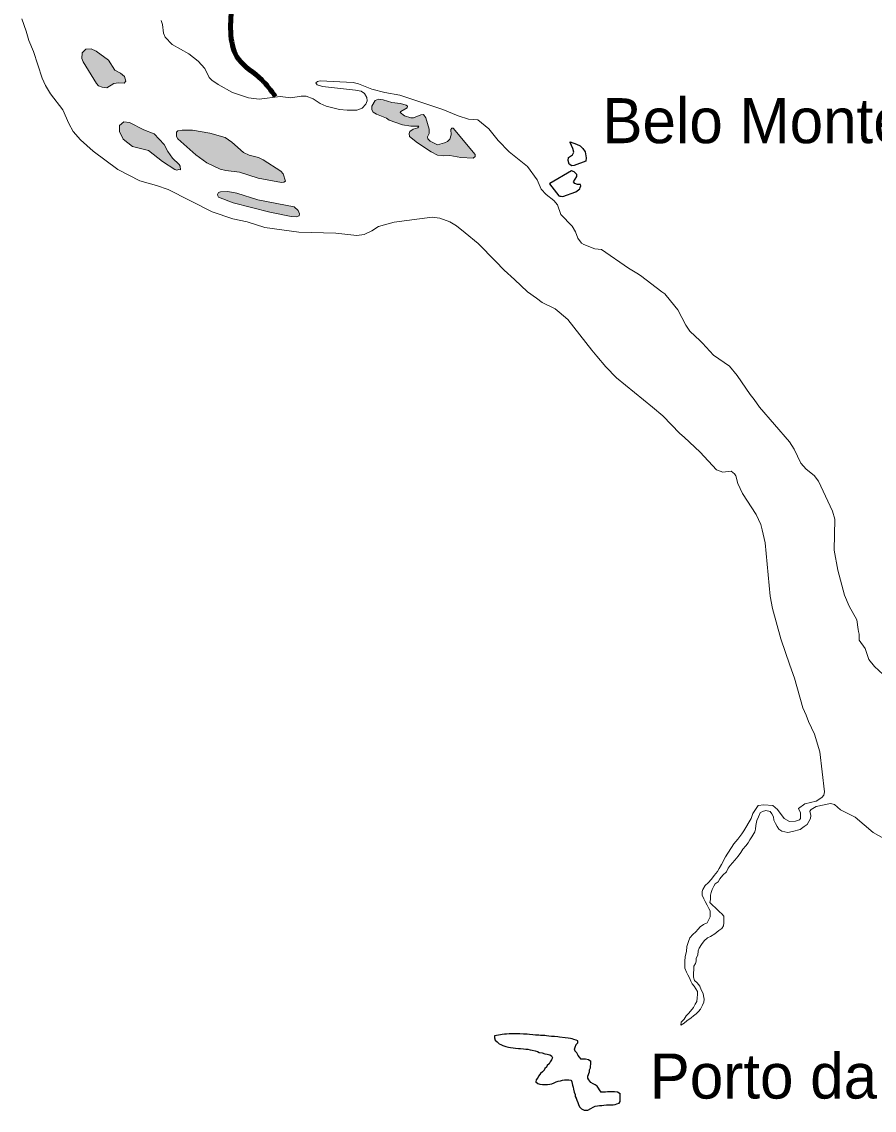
# Model space of a CAD drawing. Extents: x 553962 to 842807, y 8883888 to 9032388.
# Drawn here: x 682746 to 692219, y 8902740 to 8914830 of the extents above; entities that cross this region are included whole.
import ezdxf

# ---------------------------------------------------------------- set-up
doc = ezdxf.new("R2010")
doc.units = 0
doc.header["$LTSCALE"] = 200
for name, color, linetype, lineweight in [('21', 7, 'Continuous', 25), ('25', 7, 'Continuous', 13), ('9', 7, 'Continuous', 90)]:
    doc.layers.add(name, color=color, linetype=linetype, lineweight=lineweight)
doc.layers.add('41', color=7, linetype='Continuous')

msp = doc.modelspace()

# ---------------------------------------------------------------- hatches: boundary and pattern name
at = {"layer": '25'}
for points in [[(683709.3, 8914405), (683574.2, 8914502), (683516.6, 8914528.7), (683457.4, 8914527.2), (683418.7, 8914483.7), (683414.6, 8914420.9), (683429.2, 8914383.2), (683574.4, 8914143.4), (683597.8, 8914119.4), (683640.1, 8914102.8), (683692.2, 8914096.8), (683770.1, 8914144), (683819.7, 8914152.4), (683882.6, 8914149.6), (683901.7, 8914170.6), (683886.4, 8914221.5), (683842.4, 8914260.9), (683781.1, 8914292.7)], [(687443.6, 8913483.5), (687364, 8913464.8), (687283.6, 8913503.6), (687258.7, 8913529), (687252.7, 8913550.6), (687273.9, 8913589.9), (687272.9, 8913637.4), (687235.5, 8913761.4), (687210.7, 8913801), (687180, 8913797.9), (687098.6, 8913762.6), (687068.1, 8913761.9), (686997.5, 8913784.1), (686951.9, 8913823.7), (686956.9, 8913835.2), (687027.3, 8913874.8), (687032.2, 8913893.1), (687016.5, 8913905.2), (686955, 8913923.2), (686856.7, 8913933.6), (686763.1, 8913962.4), (686711.3, 8913970.2), (686671.7, 8913955.1), (686636.7, 8913893), (686634.3, 8913850.5), (686651.3, 8913826.2), (686686.6, 8913803.6), (686797.8, 8913758.6), (686826.7, 8913737.7), (686977.1, 8913685.5), (687067.4, 8913671.3), (687157.7, 8913671.9), (687145.8, 8913650.7), (687094.6, 8913635.5), (687057.4, 8913609.8), (687049, 8913590.4), (687053, 8913557.3), (687142.5, 8913485.2), (687296.4, 8913383.8), (687366, 8913346.6), (687434.4, 8913339.7), (687500.9, 8913346.1), (687625.9, 8913320.7), (687763.2, 8913316.8), (687784.5, 8913333.5), (687784.7, 8913354), (687540.7, 8913646.5), (687524.2, 8913648.2), (687513.1, 8913634.1), (687516.3, 8913573.8), (687502.8, 8913526.4), (687477.7, 8913499.3)], [(684216.8, 8913584.3), (684103.4, 8913631), (683942.8, 8913711.1), (683879, 8913719.3), (683833.1, 8913679.4), (683832.7, 8913611.9), (683872.8, 8913524.7), (683976.9, 8913444.7), (684155.5, 8913399.4), (684309.6, 8913279.2), (684446.1, 8913188.8), (684467.9, 8913181.4), (684490.8, 8913190.7), (684508, 8913183.8), (684504.9, 8913225.4), (684495.5, 8913246.4), (684419.5, 8913316.4), (684367.1, 8913390.6), (684326.4, 8913465.8)], [(685649.1, 8913142.2), (685623, 8913169.9), (685428.9, 8913296.7), (685375.8, 8913322.4), (685273.7, 8913349.8), (685210.9, 8913379.2), (685081.7, 8913491.8), (685006.9, 8913546.4), (684833.8, 8913593.7), (684644.2, 8913625.1), (684527.3, 8913626.6), (684481.5, 8913618.7), (684466.8, 8913605.2), (684466.2, 8913555.2), (684479.5, 8913529.9), (684680.5, 8913350.7), (684802.1, 8913263.6), (684948.9, 8913193.2), (685013.8, 8913177.3), (685166.9, 8913161.2), (685371.4, 8913092.3), (685633, 8913045.2), (685657.3, 8913046.7), (685676.3, 8913060.9)], [(685774, 8912773.5), (685370.1, 8912853.6), (685134.1, 8912927), (685036.5, 8912944.5), (684953.6, 8912941.7), (684933.5, 8912932.2), (684922.6, 8912912.7), (684923.1, 8912894.9), (684932.9, 8912881.6), (685095.4, 8912818.3), (685504, 8912714.1), (685740.3, 8912666.2), (685795.8, 8912662.8), (685827.4, 8912675.2), (685832.7, 8912696.2), (685816.4, 8912732)]]:
    msp.add_hatch(color=256, dxfattribs=at).paths.add_polyline_path(points)

# ---------------------------------------------------------------- linework, layer by layer
at = {"layer": '21'}
msp.add_lwpolyline([(688838.5, 8913496.3), (688910.7, 8913471.8), (688949.3, 8913452.2), (688981.4, 8913421.8), (689005.6, 8913385.6), (689018.8, 8913320.1), (689015.2, 8913282.5), (688885.6, 8913233.5), (688857, 8913229.2), (688829, 8913248.7), (688815.8, 8913288.8), (688823, 8913323.4), (688864.6, 8913351.6), (688880.9, 8913382.6), (688869.1, 8913424.1), (688840.2, 8913488.6)], close=True, dxfattribs=at)
for points in [[(688952.1, 8912988.5), (688957.2, 8913006.4), (688955.3, 8913022.8), (688921.9, 8913021.5), (688891.5, 8913035.1), (688877.6, 8913051.6), (688914.9, 8913110.7), (688913.3, 8913132.5), (688882.7, 8913161.5), (688854.3, 8913175), (688614.4, 8913034.8), (688610.3, 8913030.2)], [(688610.3, 8913030.2), (688713.4, 8912897.3), (688723.3, 8912892.5), (688740.8, 8912891.2)], [(688740.8, 8912891.2), (688757.5, 8912889.9), (688903.4, 8912939.7), (688947.9, 8912973.7), (688952.1, 8912988.5)], [(688867.2, 8903019), (688872.3, 8902996), (688877.4, 8902975.5), (688885, 8902939.7), (688895.2, 8902914.2), (688895.2, 8902893.7), (688905.4, 8902873.3), (688915.6, 8902852.8), (688923.2, 8902827.3), (688933.4, 8902804.3), (688943.6, 8902778.7), (688964, 8902755.7), (688994.5, 8902742.9), (689017.4, 8902740.4), (689037.8, 8902740.4), (689068.3, 8902758.3), (689093.7, 8902773.6), (689116.6, 8902783.8), (689142.1, 8902788.9), (689165, 8902791.5), (689193, 8902794.1), (689213.3, 8902796.6), (689243.8, 8902799.2), (689266.8, 8902799.2), (689287.1, 8902799.2), (689317.6, 8902801.7), (689338, 8902804.3), (689358.3, 8902811.9), (689383.8, 8902817.1), (689396.5, 8902837.5), (689396.5, 8902858), (689396.5, 8902886.1), (689396.5, 8902921.9), (689365.9, 8902939.8), (689332.8, 8902944.9), (689307.4, 8902944.9), (689282, 8902944.9), (689254, 8902944.9), (689233.6, 8902942.3), (689208.2, 8902942.3), (689185.3, 8902942.3), (689164.9, 8902965.3), (689154.7, 8902985.8), (689139.5, 8903006.2), (689116.5, 8903024.1), (689093.6, 8903034.3), (689068.2, 8903047.1), (689045.3, 8903077.8), (689037.6, 8903098.2), (689037.6, 8903118.7), (689052.9, 8903167.2), (689055.4, 8903190.2), (689065.6, 8903210.7), (689065.6, 8903231.2), (689068.1, 8903251.6), (689068.1, 8903282.3), (689045.2, 8903300.2), (689009.6, 8903307.8), (688984.1, 8903307.8), (688961.2, 8903307.8), (688943.4, 8903328.3), (688928.1, 8903348.7), (688915.4, 8903376.8), (688895, 8903397.3), (688887.4, 8903420.3), (688895, 8903440.8), (688905.2, 8903471.4), (688925.5, 8903489.3), (688925.5, 8903509.8), (688905.2, 8903517.4), (688882.3, 8903527.7), (688861.9, 8903532.8), (688841.6, 8903537.9), (688818.7, 8903540.4), (688783, 8903545.6), (688722, 8903553.2), (688701.6, 8903555.8), (688666, 8903558.3), (688632.9, 8903560.9), (688602.4, 8903563.4), (688576.9, 8903566), (688556.6, 8903568.6), (688536.2, 8903568.6), (688510.8, 8903571.1), (688490.4, 8903573.7), (688454.8, 8903573.7), (688424.2, 8903578.8), (688386.1, 8903581.3), (688363.2, 8903583.9), (688319.9, 8903586.4), (688281.8, 8903589), (688251.2, 8903589), (688218.1, 8903589), (688197.8, 8903589), (688162.2, 8903589), (688131.6, 8903586.4), (688111.3, 8903586.4), (688085.8, 8903581.3), (688065.5, 8903578.8), (688042.6, 8903573.7), (687999.3, 8903568.5)], [(687999.3, 8903568.5), (687999.3, 8903543), (688007, 8903517.4), (688029.9, 8903499.5), (688050.2, 8903479.1), (688070.6, 8903471.4), (688091, 8903458.6), (688124.1, 8903448.4), (688154.6, 8903440.7), (688177.5, 8903438.2), (688208, 8903433.1), (688230.9, 8903430.5), (688264, 8903425.4), (688286.9, 8903425.4), (688322.5, 8903422.8), (688348, 8903420.3), (688368.3, 8903417.7), (688396.3, 8903412.6), (688416.7, 8903407.5), (688452.3, 8903399.8), (688475.2, 8903392.2), (688495.6, 8903381.9), (688528.6, 8903376.8), (688556.6, 8903366.6), (688584.6, 8903361.5), (688612.6, 8903356.4), (688633, 8903346.2), (688643.2, 8903320.6), (688633, 8903300.2), (688617.7, 8903279.7), (688605, 8903254.2), (688584.7, 8903238.8), (688577.1, 8903218.4), (688556.7, 8903205.6), (688551.6, 8903185.1), (688531.3, 8903167.2), (688508.4, 8903146.8), (688490.6, 8903121.2), (688475.3, 8903098.2), (688462.6, 8903077.8), (688457.5, 8903054.8), (688480.4, 8903036.9), (688500.8, 8903029.2), (688531.3, 8903026.7), (688556.8, 8903026.7), (688587.3, 8903026.7), (688615.3, 8903029.2), (688635.6, 8903034.3), (688663.6, 8903044.5), (688684, 8903054.8), (688706.9, 8903062.4), (688732.3, 8903067.6), (688752.7, 8903075.2), (688775.6, 8903077.8), (688806.1, 8903077.8), (688826.5, 8903077.8), (688849.4, 8903075.2), (688857, 8903054.8), (688867.2, 8903019)]]:
    msp.add_lwpolyline(points, dxfattribs=at)
at = {"layer": '21', "lineweight": 13}
for points in [[(687999.3, 8903568.5), (688042.6, 8903573.7), (688065.5, 8903578.8), (688085.8, 8903581.3), (688111.3, 8903586.4), (688131.6, 8903586.4), (688162.2, 8903589), (688197.8, 8903589), (688218.1, 8903589), (688251.2, 8903589), (688281.8, 8903589), (688319.9, 8903586.4), (688363.2, 8903583.9), (688386.1, 8903581.3), (688424.2, 8903578.8), (688454.8, 8903573.7), (688490.4, 8903573.7), (688510.8, 8903571.1), (688536.2, 8903568.6), (688556.6, 8903568.6), (688576.9, 8903566), (688602.4, 8903563.4), (688632.9, 8903560.9), (688666, 8903558.3), (688701.6, 8903555.8), (688722, 8903553.2), (688783, 8903545.6), (688818.7, 8903540.4), (688841.6, 8903537.9), (688861.9, 8903532.8), (688882.3, 8903527.7), (688905.2, 8903517.4), (688925.5, 8903509.8), (688925.5, 8903489.3), (688905.2, 8903471.4), (688895, 8903440.8), (688887.4, 8903420.3), (688895, 8903397.3), (688915.4, 8903376.8), (688928.1, 8903348.7), (688943.4, 8903328.3), (688961.2, 8903307.8), (688984.1, 8903307.8), (689009.6, 8903307.8), (689045.2, 8903300.2), (689068.1, 8903282.3), (689068.1, 8903251.6), (689065.6, 8903231.2), (689065.6, 8903210.7), (689055.4, 8903190.2), (689052.9, 8903167.2), (689037.6, 8903118.7), (689037.6, 8903098.2), (689045.3, 8903077.8), (689068.2, 8903047.1), (689093.6, 8903034.3), (689116.5, 8903024.1), (689139.5, 8903006.2), (689154.7, 8902985.8), (689164.9, 8902965.3), (689185.3, 8902942.3), (689208.2, 8902942.3), (689233.6, 8902942.3), (689254, 8902944.9), (689282, 8902944.9), (689307.4, 8902944.9), (689332.8, 8902944.9), (689365.9, 8902939.8), (689396.5, 8902921.9), (689396.5, 8902886.1), (689396.5, 8902858), (689396.5, 8902837.5), (689383.8, 8902817.1), (689358.3, 8902811.9), (689338, 8902804.3), (689317.6, 8902801.7), (689287.1, 8902799.2), (689266.8, 8902799.2), (689243.8, 8902799.2), (689213.3, 8902796.6), (689193, 8902794.1), (689165, 8902791.5), (689142.1, 8902788.9), (689116.6, 8902783.8), (689093.7, 8902773.6), (689068.3, 8902758.3), (689037.8, 8902740.4), (689017.4, 8902740.4), (688994.5, 8902742.9), (688964, 8902755.7), (688943.6, 8902778.7), (688933.4, 8902804.3), (688923.2, 8902827.3), (688915.6, 8902852.8), (688905.4, 8902873.3), (688895.2, 8902893.7), (688895.2, 8902914.2), (688885, 8902939.7), (688877.4, 8902975.5), (688872.3, 8902996), (688867.2, 8903019)], [(688867.2, 8903019), (688857, 8903054.8), (688849.4, 8903075.2), (688826.5, 8903077.8), (688806.1, 8903077.8), (688775.6, 8903077.8), (688752.7, 8903075.2), (688732.3, 8903067.6), (688706.9, 8903062.4), (688684, 8903054.8), (688663.6, 8903044.5), (688635.6, 8903034.3), (688615.3, 8903029.2), (688587.3, 8903026.7), (688556.8, 8903026.7), (688531.3, 8903026.7), (688500.8, 8903029.2), (688480.4, 8903036.9), (688457.5, 8903054.8), (688462.6, 8903077.8), (688475.3, 8903098.2), (688490.6, 8903121.2), (688508.4, 8903146.8), (688531.3, 8903167.2), (688551.6, 8903185.1), (688556.7, 8903205.6), (688577.1, 8903218.4), (688584.7, 8903238.8), (688605, 8903254.2), (688617.7, 8903279.7), (688633, 8903300.2), (688643.2, 8903320.6), (688633, 8903346.2), (688612.6, 8903356.4), (688584.6, 8903361.5), (688556.6, 8903366.6), (688528.6, 8903376.8), (688495.6, 8903381.9), (688475.2, 8903392.2), (688452.3, 8903399.8), (688416.7, 8903407.5), (688396.3, 8903412.6), (688368.3, 8903417.7), (688348, 8903420.3), (688322.5, 8903422.8), (688286.9, 8903425.4), (688264, 8903425.4), (688230.9, 8903430.5), (688208, 8903433.1), (688177.5, 8903438.2), (688154.6, 8903440.7), (688124.1, 8903448.4), (688091, 8903458.6), (688070.6, 8903471.4), (688050.2, 8903479.1), (688029.9, 8903499.5), (688007, 8903517.4), (687999.3, 8903543), (687999.3, 8903568.5)]]:
    msp.add_lwpolyline(points, dxfattribs=at)
at = {"layer": '25'}
for points in [[(685250.1, 8912609.3), (685090.4, 8912640.1), (684860.6, 8912720), (684371.1, 8912965.5), (684243.4, 8913011.5), (684056.1, 8913062), (683813.3, 8913188.5), (683538.3, 8913393.8), (683397.8, 8913518.5), (683317.8, 8913609.8), (683267.2, 8913698.5), (683200.5, 8913852), (683066.1, 8914030.6), (683008, 8914123.3), (682972.2, 8914204.3), (682876.7, 8914499.8), (682824.4, 8914623.4), (682796, 8914726.4), (682745.7, 8914861.4)], [(684293.4, 8914843.8), (684308.7, 8914798.6), (684321.4, 8914701.7), (684339.5, 8914660.7), (684417.2, 8914578.7), (684602, 8914472.5), (684706.8, 8914393.8), (684779.7, 8914311.4), (684828.5, 8914210.6), (684857.8, 8914180.7), (684926.8, 8914132.4), (685086.6, 8914045.6), (685266, 8913984.7), (685385.2, 8913971.2), (685618.2, 8913999), (685737.3, 8913986.7), (685851.2, 8914003.1), (685905.5, 8914002.4), (685982.6, 8913974.4), (686061.4, 8913923.8), (686127.1, 8913893.3), (686275.3, 8913854.7), (686360.8, 8913847.2), (686468.9, 8913849.9), (686529, 8913869.3), (686569.5, 8913916.1), (686584, 8913950.7), (686580.3, 8913987.9), (686555.9, 8914031.7), (686515.6, 8914058.2), (686455.7, 8914071.3), (686086.4, 8914109.2), (686030, 8914128.5), (686014.9, 8914150.2), (686030.2, 8914166.6), (686061.2, 8914172.7), (686426.8, 8914155.2), (686487.4, 8914141.3), (686636.2, 8914082.7), (686780.2, 8914045.5), (686947.2, 8914014.8), (687423.4, 8913857.4), (687593.3, 8913785.8), (687709.9, 8913748.1), (687815.5, 8913739.4)], [(687815.5, 8913739.4), (687934.6, 8913642.4), (688040, 8913510.4), (688162, 8913385.5), (688367.3, 8913223), (688472.6, 8913075.7)], [(688472.6, 8913075.7), (688515.8, 8912970.7), (688572.7, 8912913.1), (688657.8, 8912844.4), (688698.2, 8912796.3), (688734.3, 8912690.1), (688862.3, 8912558.1)], [(687672.6, 8912486.6), (687578.1, 8912564.2), (687503.2, 8912608.6), (687390.3, 8912648.4), (687308, 8912659.7), (686885.5, 8912605), (686710.6, 8912557.1), (686635.4, 8912508.5), (686551.6, 8912466.9), (686470.3, 8912454.8), (686234, 8912481.7), (685823.7, 8912494.5), (685446.3, 8912545), (685250.1, 8912609.3)], [(688008.3, 8912172.8), (687817.2, 8912367.8), (687672.6, 8912486.6)], [(688862.3, 8912558.1), (688898.2, 8912498.6), (688924.9, 8912425.2), (688966.9, 8912371.6), (688993.2, 8912354.7), (689114.6, 8912309.7), (689186.8, 8912301.9), (689186.9, 8912301.9)], [(689186.8, 8912301.9), (689489.2, 8912093.8), (689578.8, 8912037.9)], [(688219.6, 8911966.8), (688106.6, 8912072.5), (688008.3, 8912172.8)], [(689578.8, 8912037.9), (689622.7, 8912010.6), (689858, 8911832.1)], [(688463.8, 8911759.3), (688367.3, 8911828.6), (688219.6, 8911966.8)], [(688717.8, 8911603.4), (688671.3, 8911641.2), (688529.4, 8911712.2), (688463.8, 8911759.3)], [(689858, 8911832.1), (689891.4, 8911806.7), (690003.7, 8911671.2)], [(690003.7, 8911671.2), (690036.2, 8911631.9), (690124.3, 8911459.3), (690170.1, 8911393.1), (690282.6, 8911287.6)], [(689135.5, 8911115.7), (689079.9, 8911181.4), (688815.4, 8911524.1), (688717.8, 8911603.4)], [(690282.6, 8911287.6), (690310.1, 8911261.8), (690430.8, 8911126.3), (690608.8, 8911006.4), (690695.1, 8910901.9), (690838.4, 8910691.9), (690884, 8910634.6)], [(689754.4, 8910550.3), (689356.4, 8910876.9), (689236.6, 8910995.9), (689135.5, 8911115.7)], [(690105.8, 8910215.6), (690059.9, 8910258.2), (689871, 8910454.6), (689754.4, 8910550.3)], [(690884, 8910634.6), (690943.9, 8910550.7), (691277.7, 8910162.7), (691329, 8910084.3), (691401.2, 8909927.1), (691461.9, 8909862.4), (691549.6, 8909789.6), (691600.1, 8909727.4), (691754.7, 8909393.1), (691782, 8909306.7), (691774.2, 8908959.6), (691815.3, 8908738.4), (691889.9, 8908460.7), (691941, 8908340.7), (692026.3, 8908188.9), (692038.9, 8908078.6), (692044.8, 8908056.7)], [(690973.8, 8909186.5), (690959.4, 8909246.9), (690907.6, 8909357.3), (690755.8, 8909591), (690701.9, 8909701.7), (690681.3, 8909786.2), (690666.4, 8909810.3), (690629.5, 8909837.9), (690534.7, 8909826.2), (690465.2, 8909853.3), (690285, 8910049.6), (690105.8, 8910215.6)], [(691088.5, 8908313.9), (691062.8, 8908449.1), (691008.4, 8909041.9), (690973.8, 8909186.5)], [(691281.4, 8907685.4), (691182.4, 8907975.5), (691088.5, 8908313.9)], [(692044.8, 8908056.7), (692052.8, 8908026.7), (692050.7, 8907961), (692118.3, 8907868.3), (692160.1, 8907748.4), (692220.3, 8907669.3), (692364.9, 8907535.6), (692534.1, 8907312.8), (692551.5, 8907299.7), (692676.4, 8907162.1)], [(691462.3, 8907129.9), (691427, 8907209), (691331.2, 8907539.4), (691281.4, 8907685.4)], [(690770.2, 8905843.2), (690852, 8905982.1), (690868.1, 8906034.4), (690928, 8906123.4), (690992.1, 8906133.5), (691093.1, 8906124.6), (691142.8, 8906079.2), (691216.8, 8905979), (691277.6, 8905948.2), (691342.5, 8905951.8), (691386.5, 8905966.2), (691399.8, 8905981.8), (691397.7, 8906042.2), (691378.7, 8906092.7), (691448.3, 8906144.9), (691574.6, 8906171.9), (691637.5, 8906214.2), (691659.8, 8906239.5), (691666.5, 8906276.9), (691614.3, 8906720.4), (691553.2, 8906917.7), (691488.1, 8907058.8), (691462.3, 8907129.9)], [(691259.2, 8905826.4), (691259.2, 8905826.4), (691190.1, 8905839.8), (691158.9, 8905862.1), (691141.1, 8905891), (691121, 8905926.7), (691103.2, 8905962.3), (691098.7, 8905998), (691080.9, 8906031.4), (691063.1, 8906058.1), (691014, 8906069.2), (691014, 8906069.2), (690976.2, 8906058.1), (690976.2, 8906058.1), (690950.8, 8906042.4), (690932.7, 8905999.2), (690914.6, 8905958.6), (690901.5, 8905902.7), (690898.7, 8905862), (690893.5, 8905831.5), (690857.5, 8905778.3), (690836.9, 8905745.3), (690816.3, 8905709.8), (690790.7, 8905676.9), (690759.9, 8905638.9), (690736.8, 8905603.4), (690706, 8905562.8), (690670.1, 8905517.2), (690641.9, 8905486.9), (690618.8, 8905459), (690595.7, 8905428.6), (690575.1, 8905388), (690536.7, 8905350.1), (690503.4, 8905312.1), (690485.4, 8905276.6), (690449.6, 8905256.4), (690436.7, 8905228.5), (690418.7, 8905190.4), (690405.7, 8905157.4), (690397.9, 8905129.5), (690397.6, 8905081.1), (690392.3, 8905048.1), (690422.7, 8905017.4), (690453, 8904989.3), (690498.6, 8904945.8), (690526.4, 8904922.7), (690546.6, 8904897.2), (690546.1, 8904820.8), (690543.3, 8904787.8), (690525.4, 8904759.9), (690492.1, 8904737.2), (690446.1, 8904699.3), (690400.1, 8904671.6), (690366.9, 8904653.9), (690328.6, 8904623.6), (690300.3, 8904580.5), (690274.6, 8904539.9), (690261.7, 8904512), (690258.8, 8904461.2), (690240.8, 8904428.2), (690240.6, 8904397.7), (690232.8, 8904369.7), (690214.8, 8904339.3), (690214.6, 8904308.8), (690211.8, 8904260.4), (690211.5, 8904219.8), (690221.5, 8904181.5), (690251.8, 8904155.9), (690282.1, 8904117.6), (690297.2, 8904079.4), (690317.2, 8904038.6), (690319.6, 8904010.6), (690327, 8903972.4), (690326.8, 8903941.8), (690311.3, 8903908.9), (690288.2, 8903863.2), (690267.6, 8903835.3), (690239.5, 8903812.6), (690211.3, 8903787.3), (690183.2, 8903767.1), (690134.7, 8903731.8), (690106.5, 8903709), (690068.2, 8903683.8), (690073.5, 8903719.4), (690106.8, 8903752.2), (690129.9, 8903787.7), (690155.5, 8903813), (690176.1, 8903840.9), (690211.9, 8903881.4), (690230, 8903916.9), (690248, 8903947.4), (690250.8, 8903988), (690256.1, 8904026.2), (690256.3, 8904059.2), (690236.2, 8904089.9), (690218.5, 8904118), (690195.8, 8904146.1), (690180.7, 8904174.1), (690165.7, 8904212.4), (690148.1, 8904243), (690133, 8904273.6)], [(691574.8, 8906114.8), (691519.4, 8906081.7), (691502.8, 8906063.3), (691513.3, 8906012.8), (691511.5, 8905978.9), (691473.5, 8905914.1), (691441.2, 8905891.3)], [(694392.3, 8904560.9), (694249.3, 8904629.2), (694079.7, 8904743.6), (693976.2, 8904798), (693575.7, 8904930.8), (693449.1, 8904994.9), (693335.6, 8905079), (693236.3, 8905180.3), (693168.5, 8905236.3), (693127.6, 8905254.1), (693035.4, 8905267.9), (692983.1, 8905283.9), (692837.7, 8905367.1), (692753.6, 8905443.3), (692681.2, 8905561), (692642.1, 8905601), (692477.9, 8905674), (692207.4, 8905825.7), (692006.3, 8905995.8), (691843, 8906078.6), (691777.9, 8906135.4), (691733.2, 8906147.2), (691574.8, 8906114.8)], [(690133, 8904273.6), (690112.9, 8904319.5), (690113.4, 8904393.3), (690118.8, 8904446.7), (690131.9, 8904502.6), (690134.8, 8904558.5), (690153, 8904614.4), (690171, 8904655), (690204.3, 8904690.4), (690235.1, 8904723.3), (690260.7, 8904751.2), (690283.8, 8904779), (690322.1, 8904801.7), (690360.4, 8904821.8), (690378.3, 8904849.7), (690396.4, 8904887.8), (690396.8, 8904953.9), (690381.7, 8904982), (690361.6, 8905017.7), (690341.5, 8905058.6), (690323.9, 8905086.6), (690306.3, 8905127.4), (690306.6, 8905168.1), (690314.4, 8905193.5), (690340.1, 8905236.6), (690373.4, 8905267), (690409.2, 8905307.5), (690440, 8905348), (690475.9, 8905391.1), (690494, 8905426.6), (690519.7, 8905469.7), (690566, 8905556), (690657.5, 8905699.5), (690657.5, 8905699.5), (690702.1, 8905750.7), (690702.1, 8905750.7), (690746.6, 8905810.9), (690770.2, 8905843.2)], [(691441.2, 8905891.3), (691395.3, 8905858.9), (691308.5, 8905834.7), (691259.2, 8905826.4)]]:
    msp.add_lwpolyline(points, dxfattribs=at)
for points in [[(683709.3, 8914405), (683574.2, 8914502), (683516.6, 8914528.7), (683457.4, 8914527.2), (683418.7, 8914483.7), (683414.6, 8914420.9), (683429.2, 8914383.2), (683574.4, 8914143.4), (683597.8, 8914119.4), (683640.1, 8914102.8), (683692.2, 8914096.8), (683770.1, 8914144), (683819.7, 8914152.4), (683882.6, 8914149.6), (683901.7, 8914170.6), (683886.4, 8914221.5), (683842.4, 8914260.9), (683781.1, 8914292.7)], [(687443.6, 8913483.5), (687364, 8913464.8), (687283.6, 8913503.6), (687258.7, 8913529), (687252.7, 8913550.6), (687273.9, 8913589.9), (687272.9, 8913637.4), (687235.5, 8913761.4), (687210.7, 8913801), (687180, 8913797.9), (687098.6, 8913762.6), (687068.1, 8913761.9), (686997.5, 8913784.1), (686951.9, 8913823.7), (686956.9, 8913835.2), (687027.3, 8913874.8), (687032.2, 8913893.1), (687016.5, 8913905.2), (686955, 8913923.2), (686856.7, 8913933.6), (686763.1, 8913962.4), (686711.3, 8913970.2), (686671.7, 8913955.1), (686636.7, 8913893), (686634.3, 8913850.5), (686651.3, 8913826.2), (686686.6, 8913803.6), (686797.8, 8913758.6), (686826.7, 8913737.7), (686977.1, 8913685.5), (687067.4, 8913671.3), (687157.7, 8913671.9), (687145.8, 8913650.7), (687094.6, 8913635.5), (687057.4, 8913609.8), (687049, 8913590.4), (687053, 8913557.3), (687142.5, 8913485.2), (687296.4, 8913383.8), (687366, 8913346.6), (687434.4, 8913339.7), (687500.9, 8913346.1), (687625.9, 8913320.7), (687763.2, 8913316.8), (687784.5, 8913333.5), (687784.7, 8913354), (687540.7, 8913646.5), (687524.2, 8913648.2), (687513.1, 8913634.1), (687516.3, 8913573.8), (687502.8, 8913526.4), (687477.7, 8913499.3)], [(684216.8, 8913584.3), (684103.4, 8913631), (683942.8, 8913711.1), (683879, 8913719.3), (683833.1, 8913679.4), (683832.7, 8913611.9), (683872.8, 8913524.7), (683976.9, 8913444.7), (684155.5, 8913399.4), (684309.6, 8913279.2), (684446.1, 8913188.8), (684467.9, 8913181.4), (684490.8, 8913190.7), (684508, 8913183.8), (684504.9, 8913225.4), (684495.5, 8913246.4), (684419.5, 8913316.4), (684367.1, 8913390.6), (684326.4, 8913465.8)], [(685649.1, 8913142.2), (685623, 8913169.9), (685428.9, 8913296.7), (685375.8, 8913322.4), (685273.7, 8913349.8), (685210.9, 8913379.2), (685081.7, 8913491.8), (685006.9, 8913546.4), (684833.8, 8913593.7), (684644.2, 8913625.1), (684527.3, 8913626.6), (684481.5, 8913618.7), (684466.8, 8913605.2), (684466.2, 8913555.2), (684479.5, 8913529.9), (684680.5, 8913350.7), (684802.1, 8913263.6), (684948.9, 8913193.2), (685013.8, 8913177.3), (685166.9, 8913161.2), (685371.4, 8913092.3), (685633, 8913045.2), (685657.3, 8913046.7), (685676.3, 8913060.9)], [(685774, 8912773.5), (685370.1, 8912853.6), (685134.1, 8912927), (685036.5, 8912944.5), (684953.6, 8912941.7), (684933.5, 8912932.2), (684922.6, 8912912.7), (684923.1, 8912894.9), (684932.9, 8912881.6), (685095.4, 8912818.3), (685504, 8912714.1), (685740.3, 8912666.2), (685795.8, 8912662.8), (685827.4, 8912675.2), (685832.7, 8912696.2), (685816.4, 8912732)]]:
    msp.add_lwpolyline(points, close=True, dxfattribs=at)
at = {"layer": '9'}
msp.add_spline([(685563.3, 8914000.1), (685411.9, 8914186), (685156.8, 8914412), (685077.7, 8914993.8), (685249.9, 8916134.6), (685677.5, 8916973.4), (686082.1, 8917330.9), (686664.7, 8917664.4), (687019.1, 8917894.9), (687575, 8918481.4), (688360.8, 8918816.4), (688404.9, 8918868.1)], degree=3, dxfattribs=at)

# ---------------------------------------------------------------- texts
at = {"layer": '41'}
for s, p in [('Belo Monte', (689197.5, 8913481.5)), ('Porto da Folha', (689722.9, 8902870))]:
    msp.add_text(s, height=500, dxfattribs=at).set_placement(p)

doc.saveas('drawing.dxf')
